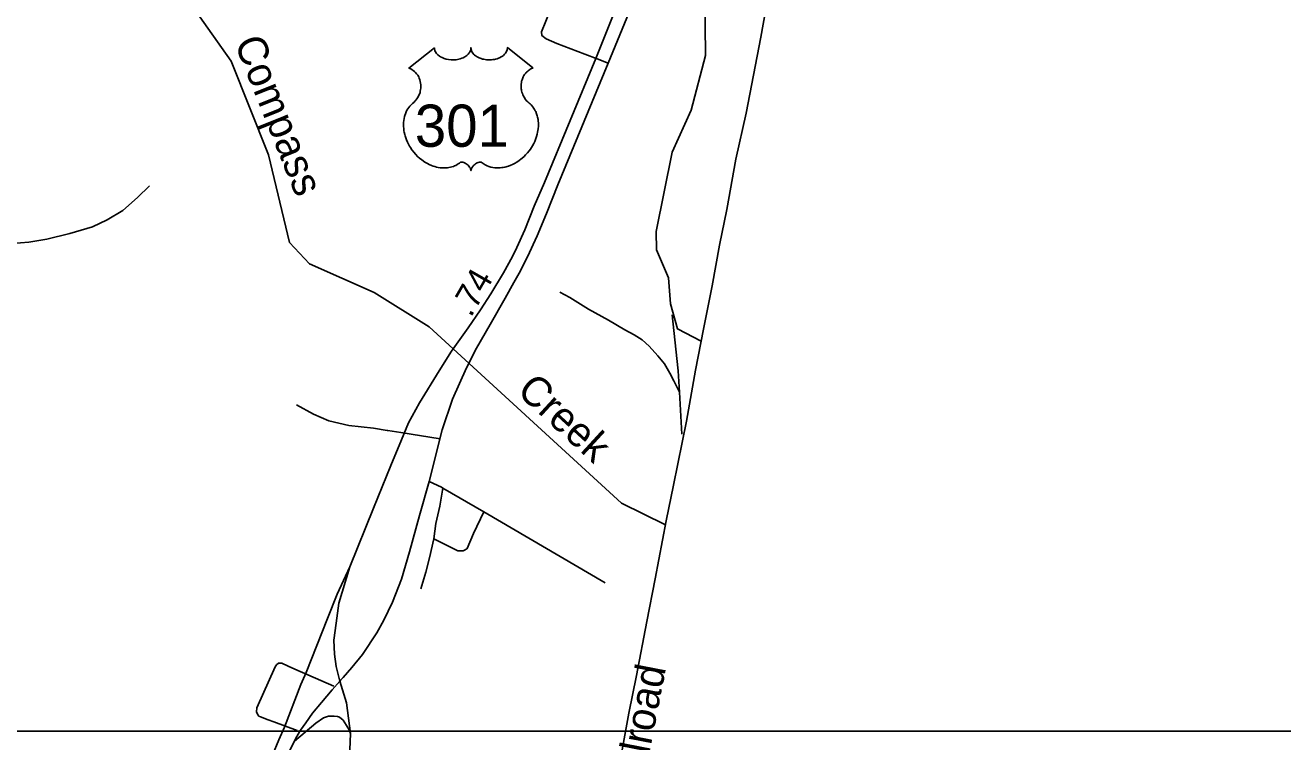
# Model space of a CAD drawing. Extents: x 2220236 to 2384410, y 720751 to 894131.
# Drawn here: x 2358873 to 2365211, y 816921 to 820533 of the extents above; entities that cross this region are included whole.
import ezdxf

# ---------------------------------------------------------------- set-up
doc = ezdxf.new("R2010")
doc.units = 0
for name, color, linetype in [('Exist Boundary Political CountyLine', 7, 'Continuous'), ('Exist Hydrographic Creek Single Shore', 7, 'Continuous'), ('Exist Hydrographic Creek Single Shore Label', 7, 'Continuous'), ('Exist Hydrographic Misc Water Feature', 7, 'Continuous'), ('Exist Railroad Mainline', 7, 'Continuous'), ('Exist Railroad Mainline Label', 7, 'Continuous'), ('Exist Railroad Siding', 7, 'Continuous'), ('Exist Road Non-System Type 51', 7, 'Continuous'), ('Exist Road Primary US Attributed', 7, 'Continuous'), ('Exist Road Primary US Divided Attributed', 7, 'Continuous'), ('Exist Road Primary US Mileage Hundredths English Label', 7, 'Continuous'), ('Exist Road Primary US Ramp 1 Lane  Attributed', 7, 'Continuous'), ('Exist Road Primary US Shield CELL', 7, 'Continuous'), ('Exist Road Primary US Shield Number Label', 7, 'Continuous'), ('Map Preparation Inset Cut Line', 7, 'Continuous')]:
    doc.layers.add(name, color=color, linetype=linetype)

msp = doc.modelspace()

# ---------------------------------------------------------------- linework, layer by layer
at = {"layer": 'Exist Boundary Political CountyLine'}
msp.add_lwpolyline([(2362615.3, 820671.6), (2362581.2, 820472.1), (2362506.2, 820089.2), (2362454.9, 819857.3), (2362408.4, 819603.7), (2362372.3, 819425), (2362335.3, 819218.9), (2362291.6, 819000.3), (2362250.8, 818794.2), (2362205.2, 818537.6), (2362139.7, 818215.5), (2362103.6, 818035), (2362047.6, 817743.3), (2362005.8, 817526.7), (2361953.6, 817255.9), (2361915.6, 817065.9), (2361871, 816825.5)], dxfattribs=at)
at = {"layer": 'Exist Hydrographic Creek Single Shore'}
msp.add_lwpolyline([(2362099.7, 818015), (2361878.9, 818124.2), (2360909.8, 819013.5), (2360632.8, 819186), (2360306.7, 819330.2), (2360205.8, 819437.7), (2360099.8, 819879.8), (2359910.8, 820351.3), (2359724.8, 820616.1), (2359606.9, 820713), (2359246.8, 820842.7), (2358779.7, 820869.6), (2358631.7, 820990.2), (2358555.5, 821038.8), (2358496.1, 821054.2), (2358406, 821065.8), (2358142.5, 821143.9)], dxfattribs=at)
at = {"layer": 'Exist Hydrographic Misc Water Feature'}
msp.add_lwpolyline([(2362279.6, 818939.7), (2362159.8, 819002.2), (2362125, 819128.8), (2362114.9, 819259.7), (2362054.8, 819401.7), (2362053.8, 819493.5), (2362133, 819893.8), (2362229.9, 820104.7), (2362301.9, 820380), (2362297.8, 820688.4), (2362237.9, 820836.9), (2362035.7, 821205.5)], dxfattribs=at)
at = {"layer": 'Exist Railroad Mainline'}
msp.add_lwpolyline([(2361871, 816825.5), (2361915.6, 817065.9), (2361953.6, 817255.9), (2362005.8, 817526.7), (2362047.6, 817743.3), (2362103.6, 818035), (2362139.7, 818215.5), (2362205.2, 818537.6), (2362250.8, 818794.2), (2362291.6, 819000.3), (2362335.3, 819218.9), (2362372.3, 819425), (2362408.4, 819603.7), (2362454.9, 819857.3), (2362506.2, 820089.2), (2362581.2, 820472.1), (2362615.3, 820671.6)], dxfattribs=at)
at = {"layer": 'Exist Railroad Siding'}
for points in [[(2361567.3, 819187.8), (2361617.5, 819160.5), (2361712.3, 819101.5), (2361812.8, 819046.8), (2361895.4, 818997.9), (2361941.7, 818972.4), (2361981.9, 818946.9), (2362018.4, 818915.3), (2362060.9, 818865.8), (2362095.5, 818826.2), (2362122, 818778.7), (2362142.4, 818740.9), (2362171.2, 818683.3)], [(2362134.5, 819072.7), (2362148, 818946.8), (2362163.8, 818791.2), (2362171.2, 818683.3)], [(2362171.2, 818683.3), (2362183.2, 818471.1)]]:
    msp.add_lwpolyline(points, dxfattribs=at)
at = {"layer": 'Exist Road Non-System Type 51'}
for p, q in [((2361692.9, 820387.5), (2361756.2, 820363.7)), ((2361756.2, 820363.7), (2361812, 820342.5)), ((2360766.7, 818479.9), (2360964, 818448.9)), ((2360908.9, 818233.9), (2360970.7, 818204)), ((2360970.7, 818204), (2360978.5, 818200.2)), ((2360978.5, 818200.2), (2361185.4, 818080.8)), ((2361185.4, 818080.8), (2361795.4, 817722.8)), ((2360232.5, 817287.9), (2360428.4, 817201.3)), ((2360243.9, 816978.2), (2360126.9, 817021.5))]:
    msp.add_line(p, q, dxfattribs=at)
for points in [[(2361637.4, 820912.1), (2361496.3, 820553.6), (2361475.8, 820500.1), (2361477.4, 820481.2), (2361499.4, 820463.9), (2361552.9, 820440.2), (2361692.9, 820387.5)], [(2357694, 819440.1), (2357909.4, 819437.6), (2358059.9, 819436.9), (2358182.9, 819440.1), (2358329.3, 819434.8), (2358371.4, 819437.3), (2358405.2, 819441.7), (2358451.1, 819454.2), (2358495, 819456.8), (2358557, 819453.5), (2358699.2, 819439.3), (2358807.2, 819432.5), (2358891.1, 819439.5), (2358982.9, 819454.7), (2359098.6, 819484), (2359212.1, 819517.4), (2359285.7, 819552.3), (2359365, 819599.1), (2359440.2, 819664), (2359499.4, 819722.9)], [(2360240.2, 818620.2), (2360326.3, 818573.3), (2360403.3, 818538.6), (2360504.4, 818515.9), (2360628.3, 818502.3), (2360696.9, 818490.9)], [(2360696.9, 818490.9), (2360700.7, 818490.2), (2360766.7, 818479.9)], [(2360932.4, 817944.6), (2360943.5, 818020.7), (2360963.4, 818109.5), (2360978.5, 818200.2)], [(2360932.4, 817944.6), (2361053.1, 817884.1), (2361081.1, 817884.4), (2361090.9, 817888.4), (2361100.9, 817894.7), (2361132, 817971), (2361185.4, 818080.8)], [(2360867.4, 817691.8), (2360892.5, 817775.7), (2360910.6, 817848.2), (2360932.4, 817944.6)], [(2360126.9, 817021.5), (2360097.1, 817032.5), (2360059.4, 817046.4), (2360051.5, 817050.3), (2360045.4, 817056.2), (2360038.8, 817072.8), (2360041, 817092.3), (2360132.3, 817299.3), (2360140.3, 817309.4), (2360150.2, 817317.4), (2360166.2, 817317.7), (2360199.1, 817302.7), (2360232.5, 817287.9)]]:
    msp.add_lwpolyline(points, dxfattribs=at)
at = {"layer": 'Exist Road Primary US Attributed'}
for points in [[(2360458.7, 817225.9), (2360440.9, 817300.4), (2360431.9, 817363.5), (2360429.6, 817433.3), (2360440.9, 817519), (2360454.4, 817620.4), (2360509.5, 817803.4)], [(2360513, 816963.2), (2360491.8, 817116.8), (2360458.7, 817225.9)], [(2360300.5, 815655.8), (2360430.7, 816431.1), (2360496.6, 816777.7), (2360509, 816881.4), (2360513, 816963.2)]]:
    msp.add_lwpolyline(points, dxfattribs=at)
at = {"layer": 'Exist Road Primary US Divided Attributed'}
for points in [[(2361930.7, 820820.9), (2361749.3, 820364.7), (2361490.3, 819739.8), (2361439.1, 819620.9), (2361392.1, 819501.6), (2361350.9, 819412.9), (2361329.9, 819368.1), (2361284.2, 819284.9), (2361219.3, 819178.8), (2361167.3, 819099.3), (2361105.1, 819007.9), (2361022, 818890.8), (2360958.9, 818791.2), (2360859.9, 818630.2), (2360805.8, 818528.7), (2360769.8, 818443.1), (2360715.7, 818314.6), (2360627.9, 818098.2), (2360509.5, 817803.4)], [(2360458.7, 817225.9), (2360464.6, 817234.1), (2360475.5, 817245.1), (2360520.3, 817295.4), (2360574, 817361.7), (2360645.2, 817470), (2360681.2, 817533.7), (2360723.8, 817624.4), (2360769.8, 817741.1), (2360810, 817879.1), (2360860.1, 818061.9), (2360908.9, 818233.9), (2360975.3, 818493), (2361026.6, 818648.2), (2361096.5, 818806), (2361148.3, 818905.1), (2361215.9, 819024.6), (2361292, 819157.4), (2361335.9, 819236), (2361363.3, 819283.5), (2361405.3, 819365.8), (2361454.2, 819472.3), (2361500.8, 819584.8), (2361558.4, 819729.3), (2361812, 820342.5), (2361998.9, 820800)], [(2360509.5, 817803.4), (2360446.3, 817665.7), (2360397, 817543.4), (2360288.7, 817270.2), (2360262.6, 817209.4), (2360179.5, 816995.5), (2360151.2, 816930.6), (2359992.2, 816543.8), (2359851.4, 816187.2), (2359729.8, 815896.7)], [(2360229.8, 816924.5), (2360237, 816938.8), (2360260.8, 816979.9), (2360287.3, 817016.5), (2360322, 817065), (2360365.9, 817119.8), (2360419.8, 817182.9), (2360458.7, 817225.9)], [(2359789.5, 815873.1), (2359917.2, 816165.3), (2360057.9, 816525.5), (2360190.4, 816838.2), (2360211.5, 816888.5), (2360229.8, 816924.5)]]:
    msp.add_lwpolyline(points, dxfattribs=at)
at = {"layer": 'Exist Road Primary US Ramp 1 Lane  Attributed'}
msp.add_lwpolyline([(2360229.8, 816924.5), (2360337.8, 817015.7), (2360377.3, 817042.2), (2360401.2, 817050.5), (2360431.2, 817051), (2360447.3, 817049), (2360457.3, 817045.2), (2360475.1, 817029.6), (2360492.7, 817003.8), (2360506.2, 816982.2), (2360513, 816963.2)], dxfattribs=at)
at = {"layer": 'Exist Road Primary US Shield CELL'}
msp.add_lwpolyline([(2360935.7, 820419.7), (2360936, 820414.4), (2360937.3, 820408.1), (2360938.3, 820404.8), (2360941.3, 820398.6), (2360946.1, 820391.2), (2360952.9, 820384), (2360960.6, 820377.7), (2360965.8, 820374.4), (2360974.5, 820369.6), (2360984.5, 820365.5), (2360995.6, 820362.3), (2361006.9, 820360), (2361019.3, 820358.6), (2361031.5, 820358.4), (2361044.7, 820359.4), (2361059.3, 820362.2), (2361066.1, 820363.9), (2361073.6, 820366.5), (2361080.6, 820369.4), (2361088.2, 820373.5), (2361094.4, 820377.5), (2361099.2, 820381), (2361106, 820387.5), (2361111.5, 820394.3), (2361113.7, 820398.1), (2361115.7, 820401.7), (2361118.4, 820409.5), (2361119.2, 820412.9), (2361119.7, 820420), (2361120.2, 820414), (2361120.8, 820410.3), (2361121.8, 820406.7), (2361123.3, 820402.8), (2361126, 820397.3), (2361129.1, 820392.7), (2361134.8, 820386), (2361138.4, 820382.6), (2361141.6, 820380), (2361150.4, 820374), (2361160.6, 820368.8), (2361165.6, 820366.6), (2361170.7, 820364.8), (2361177.3, 820362.8), (2361184, 820361.2), (2361190.7, 820360.1), (2361197.6, 820359.1), (2361204.5, 820358.5), (2361210.2, 820358.4), (2361217.2, 820358.5), (2361223.7, 820358.9), (2361230.3, 820359.6), (2361237.6, 820360.8), (2361243.4, 820362.1), (2361251.2, 820364.2), (2361258.2, 820366.7), (2361264.3, 820369.3), (2361272.3, 820373.5), (2361278.7, 820377.5), (2361283.5, 820381.3), (2361289.1, 820386.5), (2361294.4, 820392.7), (2361297.5, 820397.2), (2361299.7, 820401.8), (2361301.8, 820406.7), (2361303, 820411.8), (2361303.6, 820416.3), (2361303.7, 820420.1), (2361432.3, 820317.7), (2361429.3, 820316.5), (2361422.3, 820313.1), (2361416.8, 820309.8), (2361407.9, 820303.6), (2361404.1, 820300.2), (2361400.3, 820296.6), (2361396.8, 820292.8), (2361393.8, 820289.2), (2361390, 820284.1), (2361386.7, 820278.9), (2361383.4, 820273.2), (2361381, 820268.3), (2361377.1, 820257.9), (2361375.2, 820251.4), (2361374, 820245.9), (2361372.5, 820234.4), (2361372.1, 820228.9), (2361372.1, 820223.5), (2361372.4, 820217.8), (2361372.9, 820212.3), (2361373.9, 820206.7), (2361374.8, 820201.6), (2361376.4, 820195.5), (2361378.7, 820188.3), (2361381.5, 820181.4), (2361387.4, 820170.3), (2361394.9, 820158.9), (2361400.3, 820152.5), (2361405.6, 820147), (2361413.6, 820140.3), (2361417.9, 820136.5), (2361422.8, 820131.6), (2361430.9, 820122.2), (2361434.1, 820117.8), (2361437.4, 820112.9), (2361440.5, 820107.8), (2361443.5, 820102.3), (2361445.9, 820097.5), (2361450.5, 820086.5), (2361453.8, 820075.8), (2361455.3, 820070.2), (2361457.7, 820057.6), (2361458.6, 820051.3), (2361459.6, 820039), (2361459.6, 820024.1), (2361458.5, 820010), (2361455.8, 819993.5), (2361453.6, 819983.6), (2361450.2, 819972.2), (2361447, 819962.2), (2361441.1, 819947.5), (2361435.9, 819936.9), (2361429.1, 819924.4), (2361424.5, 819916.9), (2361419.1, 819908.9), (2361412.3, 819899.6), (2361404.4, 819889.7), (2361394.9, 819879.3), (2361387.3, 819871.6), (2361377.2, 819862.7), (2361371.2, 819857.6), (2361362.5, 819851.1), (2361350.7, 819843.2), (2361339, 819836.4), (2361329, 819831.4), (2361320.2, 819827.6), (2361308.8, 819823.2), (2361289.8, 819818), (2361282.9, 819816.5), (2361274.7, 819815.3), (2361267.1, 819814.6), (2361259.6, 819814.1), (2361249.6, 819814.1), (2361239.6, 819814.9), (2361230.2, 819816.2), (2361220.4, 819818.3), (2361210.2, 819821.3), (2361200.9, 819825), (2361191.4, 819829.6), (2361175.5, 819839.6), (2361170.9, 819842.1), (2361168.4, 819842.7), (2361162.2, 819843.1), (2361156.4, 819841.8), (2361150.5, 819839.5), (2361146.9, 819837.6), (2361142.2, 819834.5), (2361138.5, 819831.6), (2361134.1, 819827.4), (2361131.1, 819823.9), (2361128.8, 819821.2), (2361124.3, 819814.1), (2361122.7, 819810.8), (2361121, 819806.4), (2361119.6, 819800.1), (2361117.5, 819808.1), (2361115.2, 819813.4), (2361112.5, 819818), (2361109.6, 819822), (2361105.1, 819827.2), (2361101.1, 819831), (2361096.2, 819835), (2361091.1, 819838.1), (2361086.9, 819840.2), (2361083.1, 819841.7), (2361078.5, 819842.8), (2361074.7, 819843.1), (2361071.6, 819843.1), (2361067.3, 819842.1), (2361061.5, 819837.9), (2361056, 819834.1), (2361050, 819830.4), (2361042.9, 819826.6), (2361037.6, 819824.1), (2361031.4, 819821.7), (2361024.1, 819819.3), (2361016.2, 819817.2), (2361008.1, 819815.6), (2361000.9, 819814.5), (2360993.3, 819813.8), (2360986.3, 819813.6), (2360979.1, 819813.6), (2360972.4, 819814.2), (2360964.6, 819814.9), (2360954.8, 819816.3), (2360946.8, 819818.1), (2360938.3, 819820.4), (2360929.5, 819823.1), (2360920.2, 819826.7), (2360908.5, 819831.8), (2360900.4, 819836), (2360887.5, 819843.4), (2360872.5, 819853.8), (2360861.2, 819863), (2360852.8, 819870.5), (2360840.6, 819882.9), (2360833.4, 819891.1), (2360822.2, 819905.7), (2360814.9, 819916.2), (2360810.3, 819924), (2360803.4, 819936.4), (2360799.7, 819944.3), (2360794.8, 819955.7), (2360791, 819966.1), (2360787.8, 819976), (2360786.1, 819982.3), (2360783.6, 819993.3), (2360782.2, 820001.1), (2360780.7, 820011.8), (2360779.9, 820023.1), (2360779.8, 820033.5), (2360780, 820042.2), (2360781, 820052.3), (2360782.7, 820063), (2360784.8, 820072.2), (2360786.7, 820078.8), (2360789.4, 820086.9), (2360793, 820095.8), (2360797.2, 820104.3), (2360801.3, 820111.4), (2360806.4, 820119), (2360811.4, 820125.4), (2360818, 820132.6), (2360824.8, 820139.1), (2360831.1, 820144.2), (2360838.5, 820151.5), (2360842.4, 820155.9), (2360847.1, 820162), (2360850.8, 820167.7), (2360853.8, 820172.8), (2360857.7, 820180.4), (2360860, 820186), (2360863, 820194.6), (2360864.5, 820200.7), (2360866, 820208.5), (2360867, 820215.9), (2360867.3, 820225.1), (2360867.1, 820232.7), (2360866.1, 820241.6), (2360864.5, 820250.1), (2360862.4, 820257.6), (2360859.3, 820266.1), (2360856.3, 820272.3), (2360851.4, 820280.7), (2360845.9, 820288.6), (2360840.3, 820294.9), (2360834.6, 820300.6), (2360829.1, 820304.9), (2360823.9, 820308.6), (2360817.4, 820312.6), (2360811.1, 820315.7), (2360807.1, 820317.3)], close=True, dxfattribs=at)
at = {"layer": 'Map Preparation Inset Cut Line'}
for points in [[(2346103.7, 826026.5), (2370568.5, 826026.5), (2370568.5, 816974.7), (2346103.7, 816974.7), (2346103.7, 826026.5)], [(2346103.7, 826026.5), (2370568.5, 826026.5), (2370568.5, 816974.7), (2346103.7, 816974.7), (2346103.7, 826026.5)], [(2329807.7, 816974.9), (2370566.3, 816974.8), (2370566.3, 785046.7), (2329807.6, 785046.7), (2329807.7, 816974.9)], [(2329807.7, 816974.9), (2370566.3, 816974.8), (2370566.3, 785046.7), (2329807.6, 785046.7), (2329807.7, 816974.9)]]:
    msp.add_lwpolyline(points, dxfattribs=at)

# ---------------------------------------------------------------- texts
at = {"layer": 'Exist Hydrographic Creek Single Shore Label'}
for s, rotation, p in [('Compass', 291.85102, (2359925.9, 820445.9)), ('Creek', 317.45975, (2361344.7, 818681.2))]:
    msp.add_text(s, height=150, rotation=rotation, dxfattribs=at).set_placement(p)
at = {"layer": 'Exist Railroad Mainline Label'}
msp.add_text('Railroad', height=150, rotation=78.98604, dxfattribs=at).set_placement((2361960.7, 816561.5))
at = {"layer": 'Exist Road Primary US Mileage Hundredths English Label'}
msp.add_text('.74', height=125, rotation=60.16303, dxfattribs=at).set_placement((2361119.5, 819056.5))
at = {"layer": 'Exist Road Primary US Shield Number Label'}
msp.add_text('301', height=212.5, dxfattribs=at).set_placement((2360836.9, 819920.4))

doc.saveas('drawing.dxf')
